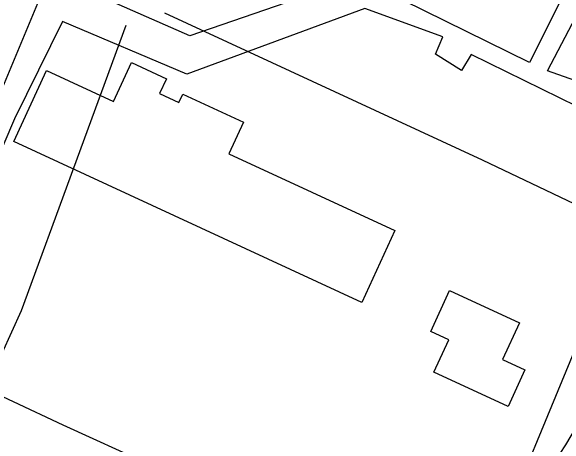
# Model space of a CAD drawing. Extents: x 3683613 to 3738215, y 469626 to 495384.
# Drawn here: x 3700548.4 to 3700795.9, y 479006.7 to 479200.7 of the extents above; entities that cross this region are included whole.
import ezdxf

# ---------------------------------------------------------------- set-up
doc = ezdxf.new("R2010")
doc.units = 0
for name, color, linetype in [('V-BLDG-OTLN', 7, 'Continuous'), ('V-ROAD-CNTR', 7, 'Continuous'), ('V-UTIL-LINE', 7, 'Continuous')]:
    doc.layers.add(name, color=color, linetype=linetype)

msp = doc.modelspace()

# ---------------------------------------------------------------- linework, layer by layer
at = {"layer": 'V-BLDG-OTLN'}
for points in [[(3700705.11, 479070.46), (3700549.57, 479142.39), (3700564.27, 479174.19), (3700594.17, 479160.36), (3700602.19, 479177.69), (3700617.79, 479170.48), (3700614.75, 479163.91), (3700623.4, 479159.91), (3700625.12, 479163.63), (3700652.26, 479151.07), (3700645.72, 479136.93), (3700719.95, 479102.55)], [(3700744.39, 479075.71), (3700775.56, 479061.33), (3700767.97, 479044.88), (3700778.03, 479040.24), (3700770.49, 479023.9), (3700737.28, 479039.23), (3700743.98, 479053.74), (3700735.96, 479057.44)]]:
    msp.add_lwpolyline(points, close=True, dxfattribs=at)
at = {"layer": 'V-ROAD-CNTR'}
for points in [[(3700617, 479199.92), (3700758.93, 479134.25), (3700822.14, 479104.03)], [(3700531.24, 479019.06), (3700553.08, 479066.86), (3700599.82, 479194.4)], [(3700747.71, 478921.79), (3700816.69, 479088.79)]]:
    msp.add_lwpolyline(points, dxfattribs=at)
msp.add_spline([(3701000.46, 478961.97), (3700998.15, 479020.49), (3700975.74, 479052.4), (3700904.77, 479073.13), (3700875.58, 479079.54), (3700847.93, 479086.74), (3700835.72, 479075.96), (3700812.34, 479034.7), (3700774.17, 478970.89), (3700724.84, 478860.21), (3700480.15, 478308.89)], degree=3, dxfattribs=at)
at = {"layer": 'V-UTIL-LINE'}
msp.add_line((3700626.89, 479172.56), (3700571.33, 479196.02), dxfattribs=at)
for points in [[(3700837.68, 479292.96), (3700780.15, 479177.7), (3700714.41, 479210.19)], [(3700805.43, 479167.92), (3700788.13, 479173.98), (3700843.59, 479279.92)], [(3700566.18, 479218.64), (3700520.6, 479109.28), (3700488.38, 479044.36), (3700438.37, 478939.31), (3700425.48, 478942.97), (3700468.2, 479041.37), (3700471.92, 479048.79), (3700496.92, 479101.59), (3700504.61, 479098.68), (3700510.19, 479111.05), (3700503.31, 479115.34), (3700514.43, 479142.54), (3700508.12, 479144.1), (3700469.83, 479062.16), (3700458.33, 479064.19), (3700335.17, 479120.52)], [(3700704.5, 479216.07), (3700628.32, 479189.66), (3700579.67, 479211.17)], [(3700801.37, 479158.06), (3700754.06, 479181.36), (3700749.75, 479174.16), (3700738.11, 479181.43), (3700741.31, 479189.17), (3700706.51, 479201.91), (3700626.89, 479172.56)], [(3700571.33, 479196.02), (3700549.9, 479152.58), (3700504.81, 479046.98), (3700571.48, 479015.68), (3700725.79, 478945.39), (3700731.09, 478939.96), (3700845.35, 478884.82)]]:
    msp.add_lwpolyline(points, dxfattribs=at)

doc.saveas('drawing.dxf')
